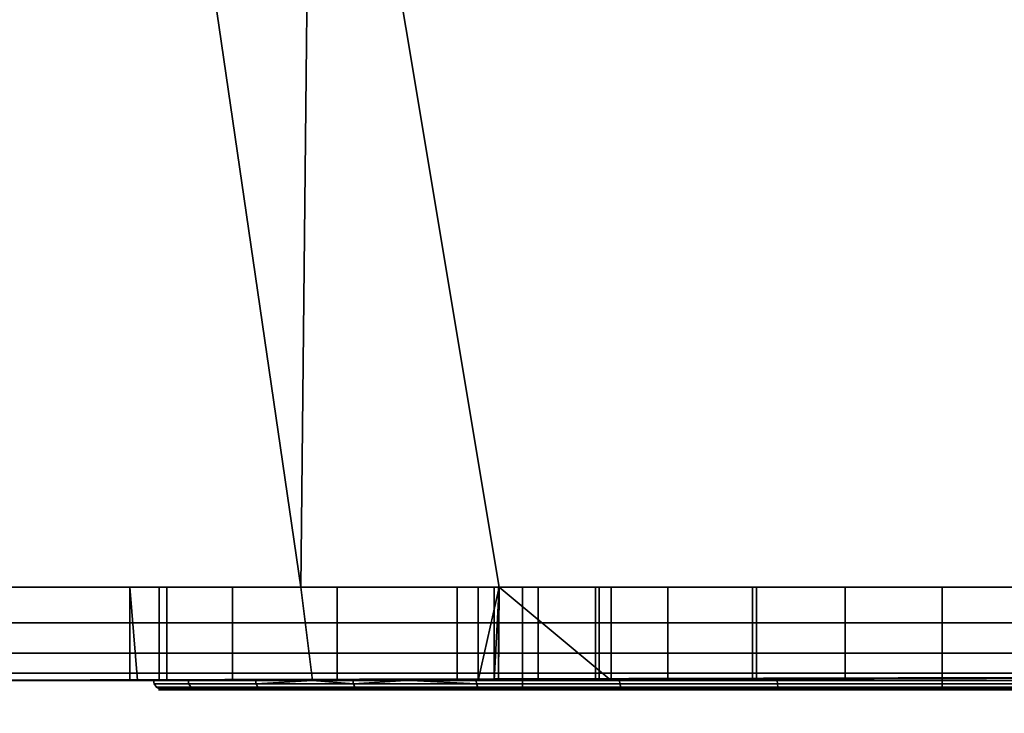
# Model space of a CAD drawing. Header units: millimetres. Extents: x -587 to 3688, y -115 to 120.
# Tile 754 of 960: x 2546 to 2557, y -38 to -31. Entities that reach past the tile are written whole.
import ezdxf

# ---------------------------------------------------------------- set-up
doc = ezdxf.new("R2010")
doc.units = ezdxf.units.MM
doc.layers.add('151', color=7, linetype='Continuous', true_color=0xffffff)

# ---------------------------------------------------------------- blocks, each defined once
blk = doc.blocks.new('UG_SURFACE_003')
at = {"layer": '151', "color": 252, "linetype": 'Continuous', "lineweight": 35}
for points in [[(3687.5, -40, 2198), (3687.5, 110, 2198), (2312.5, 110, 2198), (2312.5, -40, 2198)], [(2462.5, -40, 2048), (2462.5, 110, 2048), (3537.5, 110, 2048), (3537.5, -40, 2048)]]:
    blk.add_3dface(points, dxfattribs=at)
blk = doc.blocks.new('UG_SURFACE_086')
at = {"layer": '151', "color": 252, "linetype": 'Continuous', "lineweight": 35}
for points in [[(2543.975, -24, 1167.5), (2494, -24, 1167.5), (2494, -37, 1167.5), (2576, -37, 1167.5)], [(2576, -37, 1002.5), (2494, -37, 1002.5), (2494, -24, 1002.5), (2543.975, -24, 1002.5)], [(2576, -37, 1167.5), (2547.375, -24, 1167.5), (2543.975, -24, 1167.5)], [(2576, -37, 1002.5), (2543.975, -24, 1002.5), (2547.375, -24, 1002.5)], [(2576, -37, 1167.5), (2549.25, -24, 1167.5), (2547.375, -24, 1167.5)], [(2576, -37, 1002.5), (2547.375, -24, 1002.5), (2549.25, -24, 1002.5)], [(2576, -37, 1167.5), (2562.75, -24, 1167.5), (2549.25, -24, 1167.5)], [(2576, -37, 1002.5), (2549.25, -24, 1002.5), (2562.75, -24, 1002.5)], [(2543.975, -37, 1003.5), (2549.125, -37, 1003.5), (2547.375, -25, 1003.5), (2543.975, -25, 1003.5)], [(2549.125, -37, 1166.5), (2543.975, -37, 1166.5), (2543.975, -25, 1166.5), (2547.375, -25, 1166.5)], [(2549.125, -37, 1003.5), (2549.25, -25, 1003.5), (2547.375, -25, 1003.5)], [(2547.375, -25, 1166.5), (2549.25, -25, 1166.5), (2549.125, -37, 1166.5)], [(2549.25, -25, 1003.5), (2549.125, -37, 1003.5), (2551.25, -37, 1003.5)], [(2549.25, -25, 1166.5), (2551.25, -37, 1166.5), (2549.125, -37, 1166.5)], [(2551.25, -37, 1003.5), (2560.75, -37, 1003.5), (2562.75, -25, 1003.5), (2549.25, -25, 1003.5)], [(2549.25, -25, 1166.5), (2562.75, -25, 1166.5), (2560.75, -37, 1166.5), (2551.25, -37, 1166.5)], [(2576, -37, 1167.5), (2494, -37, 1167.5), (2494, -37.383, 1167.424), (2575.969, -37.383, 1167.424)], [(2575.969, -37.383, 1002.576), (2494, -37.383, 1002.576), (2494, -37, 1002.5), (2576, -37, 1002.5)], [(2543.975, -37, 1033.975), (2543.975, -37, 1093.25), (2549.125, -37, 1093.25), (2549.125, -37, 1037.205)], [(2549.125, -37, 1037.205), (2547.689, -37, 1034.737), (2543.975, -37, 1033.975)], [(2543.975, -37, 1013.575), (2543.975, -37, 1033.975), (2547.293, -37, 1031.132), (2548.393, -37, 1027.676)], [(2543.975, -37, 1033.975), (2547.606, -37, 1033.975), (2547.293, -37, 1031.132)], [(2548.393, -37, 1027.676), (2549.125, -37, 1026.851), (2549.125, -37, 1013.575), (2543.975, -37, 1013.575)], [(2547.689, -37, 1034.737), (2547.606, -37, 1033.975), (2543.975, -37, 1033.975)], [(2549.125, -37, 1166.5), (2549.125, -37, 1126.75), (2543.975, -37, 1126.75), (2543.975, -37, 1166.5)], [(2549.125, -37, 1126.75), (2549.125, -37, 1108.1), (2543.975, -37, 1108.1), (2543.975, -37, 1126.75)], [(2549.125, -37, 1108.1), (2549.125, -37, 1099.9), (2543.975, -37, 1099.9), (2543.975, -37, 1108.1)], [(2549.125, -37, 1099.9), (2549.125, -37, 1093.25), (2543.975, -37, 1093.25), (2543.975, -37, 1099.9)], [(2549.125, -37, 1013.575), (2549.125, -37, 1003.5), (2543.975, -37, 1003.5), (2543.975, -37, 1013.575)], [(2547.293, -37, 1031.132), (2547.606, -37, 1033.975), (2547.606, -38, 1033.975), (2547.375, -38, 1031.877)], [(2547.293, -37, 1031.132), (2547.293, -38, 1031.132), (2547.375, -38, 1030.875)], [(2547.375, -38, 1030.875), (2548.393, -38, 1027.676), (2548.393, -37, 1027.676), (2547.293, -37, 1031.132)], [(2547.375, -38, 1031.877), (2547.293, -38, 1031.132), (2547.293, -37, 1031.132)], [(2547.606, -37, 1033.975), (2547.689, -37, 1034.737), (2547.689, -38, 1034.737), (2547.606, -38, 1033.975)], [(2549.25, -38, 1037.42), (2547.689, -38, 1034.737), (2547.689, -37, 1034.737), (2549.125, -37, 1037.205)], [(2549.125, -37, 1026.851), (2548.393, -37, 1027.676), (2548.393, -38, 1027.676), (2549.25, -38, 1026.71)], [(2549.125, -37, 1037.205), (2549.513, -37, 1037.872), (2549.513, -38, 1037.872), (2549.25, -38, 1037.42)], [(2549.25, -38, 1026.71), (2550.8, -38, 1024.963), (2550.8, -37, 1024.963), (2549.125, -37, 1026.851)], [(2549.125, -37, 1126.75), (2549.125, -37, 1166.5), (2551.027, -37, 1150.523), (2551.245, -37, 1148.455)], [(2549.125, -37, 1166.5), (2551.25, -37, 1166.5), (2551.25, -37, 1151.208), (2551.027, -37, 1150.523)], [(2549.125, -37, 1037.205), (2549.125, -37, 1093.25), (2551.027, -37, 1082.523), (2551.245, -37, 1080.455)], [(2549.125, -37, 1093.25), (2551.25, -37, 1093.25), (2551.25, -37, 1083.208), (2551.027, -37, 1082.523)], [(2549.125, -37, 1013.575), (2550.8, -37, 1013.575), (2550.8, -37, 1012.55)], [(2550.8, -37, 1012.55), (2551.196, -37, 1010.56), (2549.125, -37, 1003.5), (2549.125, -37, 1013.575)], [(2551.196, -37, 1010.56), (2551.25, -37, 1010.479), (2551.25, -37, 1003.5), (2549.125, -37, 1003.5)], [(2550.8, -37, 1013.575), (2549.125, -37, 1013.575), (2549.125, -37, 1026.851), (2550.8, -37, 1024.963)], [(2549.513, -37, 1037.872), (2549.125, -37, 1037.205), (2551.245, -37, 1080.455)], [(2551.245, -37, 1148.455), (2551.25, -37, 1148.446), (2551.25, -37, 1126.75), (2549.125, -37, 1126.75)], [(2551.25, -37, 1126.75), (2551.25, -37, 1108.1), (2549.125, -37, 1108.1), (2549.125, -37, 1126.75)], [(2551.25, -37, 1108.1), (2551.25, -37, 1099.9), (2549.125, -37, 1099.9), (2549.125, -37, 1108.1)], [(2551.25, -37, 1099.9), (2551.25, -37, 1093.25), (2549.125, -37, 1093.25), (2549.125, -37, 1099.9)], [(2552.452, -38, 1039.998), (2549.513, -38, 1037.872), (2549.513, -37, 1037.872), (2551.25, -37, 1039.129)], [(2551.245, -37, 1080.455), (2551.25, -37, 1080.446), (2551.25, -37, 1039.129), (2549.513, -37, 1037.872)], [(2550.8, -37, 1012.55), (2550.8, -38, 1012.55), (2551.196, -38, 1010.56), (2551.196, -37, 1010.56)], [(2550.8, -38, 1013.575), (2550.8, -38, 1012.55), (2550.8, -37, 1012.55), (2550.8, -37, 1013.575)], [(2550.8, -37, 1013.575), (2550.8, -37, 1024.963), (2550.8, -38, 1024.963), (2550.8, -38, 1013.575)], [(2551.027, -38, 1150.523), (2551.027, -37, 1150.523), (2551.25, -37, 1151.208)], [(2551.027, -37, 1150.523), (2551.027, -38, 1150.523), (2551.245, -38, 1148.455), (2551.245, -37, 1148.455)], [(2551.25, -37, 1151.208), (2551.67, -37, 1152.5), (2551.67, -38, 1152.5), (2551.027, -38, 1150.523)], [(2551.027, -38, 1082.523), (2551.027, -37, 1082.523), (2551.25, -37, 1083.208)], [(2551.027, -37, 1082.523), (2551.027, -38, 1082.523), (2551.245, -38, 1080.455), (2551.245, -37, 1080.455)], [(2551.25, -37, 1083.208), (2551.67, -37, 1084.5), (2551.67, -38, 1084.5), (2551.027, -38, 1082.523)], [(2551.196, -38, 1010.56), (2552.323, -38, 1008.873), (2552.323, -37, 1008.873), (2551.25, -37, 1010.479)], [(2551.25, -37, 1010.479), (2551.196, -37, 1010.56), (2551.196, -38, 1010.56)], [(2551.245, -38, 1148.455), (2552.284, -38, 1146.654), (2552.284, -37, 1146.654), (2551.25, -37, 1148.446)], [(2551.25, -37, 1148.446), (2551.245, -37, 1148.455), (2551.245, -38, 1148.455)], [(2551.245, -38, 1080.455), (2552.284, -38, 1078.654), (2552.284, -37, 1078.654), (2551.25, -37, 1080.446)], [(2551.25, -37, 1080.446), (2551.245, -37, 1080.455), (2551.245, -38, 1080.455)], [(2551.25, -37, 1039.129), (2552.452, -37, 1039.998), (2552.452, -38, 1039.998)], [(2556, -37, 1087), (2554.96, -37, 1086.891), (2551.25, -37, 1093.25), (2560.75, -37, 1093.25)], [(2551.25, -37, 1093.25), (2553.061, -37, 1086.045), (2551.67, -37, 1084.5)], [(2554.96, -37, 1086.891), (2553.061, -37, 1086.045), (2551.25, -37, 1093.25)], [(2560.75, -37, 1126.75), (2551.25, -37, 1126.75), (2556, -37, 1145), (2558.034, -37, 1145.432)], [(2551.25, -37, 1126.75), (2552.284, -37, 1146.654), (2553.966, -37, 1145.432)], [(2553.966, -37, 1145.432), (2556, -37, 1145), (2551.25, -37, 1126.75)], [(2551.25, -37, 1126.75), (2551.25, -37, 1148.446), (2552.284, -37, 1146.654)], [(2556, -37, 1155), (2554.96, -37, 1154.891), (2551.25, -37, 1166.5), (2560.75, -37, 1166.5)], [(2551.25, -37, 1166.5), (2553.061, -37, 1154.045), (2551.67, -37, 1152.5)], [(2554.96, -37, 1154.891), (2553.061, -37, 1154.045), (2551.25, -37, 1166.5)], [(2551.25, -37, 1039.129), (2552.284, -37, 1078.654), (2553.966, -37, 1077.432)], [(2552.452, -37, 1039.998), (2551.25, -37, 1039.129), (2553.966, -37, 1077.432)], [(2551.25, -37, 1039.129), (2551.25, -37, 1080.446), (2552.284, -37, 1078.654)], [(2560.75, -37, 1003.5), (2551.25, -37, 1003.5), (2556, -37, 1007.35), (2557.99, -37, 1007.746)], [(2551.25, -37, 1003.5), (2552.323, -37, 1008.873), (2554.01, -37, 1007.746)], [(2554.01, -37, 1007.746), (2556, -37, 1007.35), (2551.25, -37, 1003.5)], [(2551.25, -37, 1003.5), (2551.25, -37, 1010.479), (2552.323, -37, 1008.873)], [(2551.25, -37, 1126.75), (2560.75, -37, 1126.75), (2560.5, -37, 1108.5), (2551.5, -37, 1108.5)], [(2551.25, -37, 1093.25), (2551.25, -37, 1099.9), (2551.5, -37, 1099.9), (2551.5, -37, 1099.5)], [(2551.5, -37, 1099.5), (2560.5, -37, 1099.5), (2560.75, -37, 1093.25), (2551.25, -37, 1093.25)], [(2551.5, -37, 1099.9), (2551.25, -37, 1099.9), (2551.25, -37, 1108.1), (2551.5, -37, 1108.1)], [(2551.5, -37, 1108.5), (2551.5, -37, 1108.1), (2551.25, -37, 1108.1), (2551.25, -37, 1126.75)], [(2551.67, -37, 1152.5), (2551.25, -37, 1151.208), (2551.25, -37, 1166.5)], [(2551.67, -37, 1084.5), (2551.25, -37, 1083.208), (2551.25, -37, 1093.25)], [(2560.5, -37, 1099.5), (2551.5, -37, 1099.5), (2551.5, -38.1, 1099.5), (2560.5, -38.1, 1099.5)], [(2551.5, -38.1, 1108.5), (2551.5, -38.1, 1099.5), (2551.5, -37, 1099.9), (2551.5, -37, 1108.1)], [(2551.5, -38.1, 1099.5), (2551.5, -37, 1099.5), (2551.5, -37, 1099.9)], [(2551.5, -37, 1108.1), (2551.5, -37, 1108.5), (2551.5, -38.1, 1108.5)], [(2551.5, -37, 1108.5), (2560.5, -37, 1108.5), (2560.5, -38.1, 1108.5), (2551.5, -38.1, 1108.5)], [(2553.061, -37, 1154.045), (2553.061, -38, 1154.045), (2551.67, -38, 1152.5), (2551.67, -37, 1152.5)], [(2553.061, -37, 1086.045), (2553.061, -38, 1086.045), (2551.67, -38, 1084.5), (2551.67, -37, 1084.5)], [(2552.284, -37, 1146.654), (2552.284, -38, 1146.654), (2553.966, -38, 1145.432), (2553.966, -37, 1145.432)], [(2552.284, -37, 1078.654), (2552.284, -38, 1078.654), (2553.966, -38, 1077.432), (2553.966, -37, 1077.432)], [(2552.323, -37, 1008.873), (2552.323, -38, 1008.873), (2554.01, -38, 1007.746), (2554.01, -37, 1007.746)], [(2556, -37, 1040.75), (2556, -38, 1040.75), (2552.452, -38, 1039.998), (2552.452, -37, 1039.998)], [(2553.966, -37, 1077.432), (2556, -37, 1077), (2556, -37, 1040.75), (2552.452, -37, 1039.998)], [(2554.96, -37, 1154.891), (2554.96, -38, 1154.891), (2553.061, -38, 1154.045), (2553.061, -37, 1154.045)], [(2554.96, -37, 1086.891), (2554.96, -38, 1086.891), (2553.061, -38, 1086.045), (2553.061, -37, 1086.045)], [(2553.966, -37, 1145.432), (2553.966, -38, 1145.432), (2556, -38, 1145), (2556, -37, 1145)], [(2553.966, -37, 1077.432), (2553.966, -38, 1077.432), (2556, -38, 1077), (2556, -37, 1077)], [(2554.01, -37, 1007.746), (2554.01, -38, 1007.746), (2556, -38, 1007.35), (2556, -37, 1007.35)], [(2556, -38, 1155), (2554.96, -38, 1154.891), (2554.96, -37, 1154.891), (2556, -37, 1155)], [(2556, -38, 1087), (2554.96, -38, 1086.891), (2554.96, -37, 1086.891), (2556, -37, 1087)], [(2556, -37, 1007.35), (2556, -38, 1007.35), (2557.99, -38, 1007.746), (2557.99, -37, 1007.746)], [(2559.548, -37, 1039.998), (2559.548, -38, 1039.998), (2556, -38, 1040.75), (2556, -37, 1040.75)], [(2556, -37, 1155), (2557.039, -37, 1154.891), (2557.039, -38, 1154.891), (2556, -38, 1155)], [(2556, -37, 1145), (2556, -38, 1145), (2558.034, -38, 1145.432), (2558.034, -37, 1145.432)], [(2556, -37, 1087), (2557.039, -37, 1086.891), (2557.039, -38, 1086.891), (2556, -38, 1087)], [(2556, -37, 1077), (2556, -38, 1077), (2558.034, -38, 1077.432), (2558.034, -37, 1077.432)], [(2560.75, -37, 1093.25), (2557.039, -37, 1086.891), (2556, -37, 1087)], [(2560.75, -37, 1166.5), (2557.039, -37, 1154.891), (2556, -37, 1155)], [(2559.548, -37, 1039.998), (2556, -37, 1040.75), (2556, -37, 1077), (2558.034, -37, 1077.432)], [(2575.969, -37.383, 1167.424), (2494, -37.383, 1167.424), (2494, -37.707, 1167.207), (2575.879, -37.707, 1167.207)], [(2575.879, -37.707, 1002.793), (2494, -37.707, 1002.793), (2494, -37.383, 1002.576), (2575.969, -37.383, 1002.576)], [(2575.879, -37.707, 1167.207), (2494, -37.707, 1167.207), (2494, -37.924, 1166.883), (2575.744, -37.924, 1166.883)], [(2575.744, -37.924, 1003.117), (2494, -37.924, 1003.117), (2494, -37.707, 1002.793), (2575.879, -37.707, 1002.793)], [(2575.744, -37.924, 1166.883), (2494, -37.924, 1166.883), (2494, -38, 1166.5), (2543.975, -38, 1166.5)], [(2494, -37.924, 1003.117), (2547.375, -38, 1003.5), (2543.975, -38, 1003.5)], [(2494, -37.924, 1003.117), (2575.744, -37.924, 1003.117), (2549.25, -38, 1003.5), (2547.375, -38, 1003.5)], [(2575.744, -37.924, 1166.883), (2543.975, -38, 1166.5), (2547.375, -38, 1166.5)], [(2543.975, -38, 1033.975), (2543.975, -38, 1013.575), (2547.375, -38, 1013.575), (2547.375, -38, 1030.875)], [(2547.375, -38, 1030.875), (2547.293, -38, 1031.132), (2543.975, -38, 1033.975)], [(2547.293, -38, 1031.132), (2547.375, -38, 1031.877), (2547.375, -38, 1033.975), (2543.975, -38, 1033.975)], [(2543.975, -38, 1166.5), (2543.975, -38, 1128.75), (2547.375, -38, 1128.75), (2547.375, -38, 1166.5)], [(2543.975, -38, 1128.75), (2543.975, -38, 1110.1), (2547.375, -38, 1110.1), (2547.375, -38, 1128.75)], [(2543.975, -38, 1110.1), (2543.975, -38, 1097.9), (2547.375, -38, 1097.9), (2547.375, -38, 1110.1)], [(2543.975, -38, 1097.9), (2543.975, -38, 1091.25), (2547.375, -38, 1091.25), (2547.375, -38, 1097.9)], [(2543.975, -38, 1091.25), (2543.975, -38, 1033.975), (2547.375, -38, 1033.975), (2547.375, -38, 1091.25)], [(2543.975, -38, 1013.575), (2543.975, -38, 1003.5), (2547.375, -38, 1003.5), (2547.375, -38, 1013.575)], [(2575.744, -37.924, 1166.883), (2547.375, -38, 1166.5), (2549.25, -38, 1166.5)], [(2547.375, -38, 1110.1), (2547.375, -38, 1097.9), (2547.547, -38, 1103.112)], [(2547.547, -38, 1103.112), (2547.916, -38, 1106.627), (2547.375, -38, 1110.1)], [(2547.375, -38, 1097.9), (2549.25, -38, 1097.9), (2549.25, -38, 1099.071), (2548.639, -38, 1099.75)], [(2548.639, -38, 1099.75), (2547.547, -38, 1103.112), (2547.375, -38, 1097.9)], [(2547.375, -38, 1013.575), (2549.25, -38, 1013.575), (2549.25, -38, 1026.71), (2548.393, -38, 1027.676)], [(2547.375, -38, 1091.25), (2547.375, -38, 1033.975), (2547.606, -38, 1033.975), (2547.689, -38, 1034.737)], [(2547.689, -38, 1034.737), (2549.25, -38, 1037.42), (2549.25, -38, 1091.25), (2547.375, -38, 1091.25)], [(2547.606, -38, 1033.975), (2547.375, -38, 1033.975), (2547.375, -38, 1031.877)], [(2548.393, -38, 1027.676), (2547.375, -38, 1030.875), (2547.375, -38, 1013.575)], [(2547.916, -38, 1106.627), (2549.25, -38, 1108.937), (2549.25, -38, 1110.1), (2547.375, -38, 1110.1)], [(2547.375, -38, 1166.5), (2547.375, -38, 1128.75), (2549.25, -38, 1128.75), (2549.25, -38, 1166.5)], [(2547.375, -38, 1128.75), (2547.375, -38, 1110.1), (2549.25, -38, 1110.1), (2549.25, -38, 1128.75)], [(2547.375, -38, 1097.9), (2547.375, -38, 1091.25), (2549.25, -38, 1091.25), (2549.25, -38, 1097.9)], [(2547.375, -38, 1013.575), (2547.375, -38, 1003.5), (2549.25, -38, 1003.5), (2549.25, -38, 1013.575)], [(2548.645, -38.038, 1099.754), (2547.554, -38.038, 1103.112), (2547.547, -38, 1103.112), (2548.639, -38, 1099.75)], [(2547.554, -38.038, 1103.112), (2547.923, -38.038, 1106.624), (2547.916, -38, 1106.627), (2547.547, -38, 1103.112)], [(2549.25, -38, 1108.937), (2547.916, -38, 1106.627), (2547.923, -38.038, 1106.624), (2549.689, -38.038, 1109.683)], [(2548.645, -38.038, 1099.754), (2548.639, -38, 1099.75), (2549.25, -38, 1099.071)], [(2551.008, -38.038, 1097.129), (2548.645, -38.038, 1099.754), (2549.25, -38, 1099.071), (2550.304, -38, 1097.9)], [(2549.25, -38, 1166.5), (2562.75, -38, 1166.5), (2575.744, -37.924, 1166.883)], [(2575.744, -37.924, 1003.117), (2562.75, -38, 1003.5), (2549.25, -38, 1003.5)], [(2549.25, -38, 1166.5), (2554.96, -38, 1154.891), (2556, -38, 1155)], [(2556, -38, 1155), (2557.039, -38, 1154.891), (2562.75, -38, 1166.5), (2549.25, -38, 1166.5)], [(2549.25, -38, 1166.5), (2551.027, -38, 1150.523), (2551.67, -38, 1152.5)], [(2549.25, -38, 1128.75), (2552.284, -38, 1146.654), (2551.245, -38, 1148.455)], [(2549.25, -38, 1166.5), (2553.061, -38, 1154.045), (2554.96, -38, 1154.891)], [(2551.245, -38, 1148.455), (2551.027, -38, 1150.523), (2549.25, -38, 1166.5), (2549.25, -38, 1128.75)], [(2549.25, -38, 1128.75), (2562.75, -38, 1128.75), (2556, -38, 1145), (2553.966, -38, 1145.432)], [(2553.966, -38, 1145.432), (2552.284, -38, 1146.654), (2549.25, -38, 1128.75)], [(2551.67, -38, 1152.5), (2553.061, -38, 1154.045), (2549.25, -38, 1166.5)], [(2549.25, -38, 1091.25), (2554.233, -38, 1095.686), (2551.004, -38, 1097.123)], [(2549.25, -38, 1091.25), (2562.75, -38, 1091.25), (2557.767, -38, 1095.686), (2554.233, -38, 1095.686)], [(2549.25, -38, 1110.1), (2549.25, -38, 1108.937), (2549.683, -38, 1109.688)], [(2562.75, -38, 1128.75), (2549.25, -38, 1128.75), (2556, -38, 1112.5), (2559.457, -38, 1111.765)], [(2549.25, -38, 1128.75), (2549.25, -38, 1110.1), (2550.251, -38, 1110.1), (2552.543, -38, 1111.765)], [(2552.543, -38, 1111.765), (2556, -38, 1112.5), (2549.25, -38, 1128.75)], [(2562.75, -38, 1091.25), (2549.25, -38, 1091.25), (2554.96, -38, 1086.891), (2556, -38, 1087)], [(2549.25, -38, 1091.25), (2551.027, -38, 1082.523), (2551.67, -38, 1084.5)], [(2549.25, -38, 1037.42), (2552.284, -38, 1078.654), (2551.245, -38, 1080.455)], [(2553.966, -38, 1077.432), (2549.25, -38, 1037.42), (2549.513, -38, 1037.872)], [(2549.25, -38, 1091.25), (2553.061, -38, 1086.045), (2554.96, -38, 1086.891)], [(2551.245, -38, 1080.455), (2551.027, -38, 1082.523), (2549.25, -38, 1091.25), (2549.25, -38, 1037.42)], [(2553.966, -38, 1077.432), (2552.284, -38, 1078.654), (2549.25, -38, 1037.42)], [(2551.67, -38, 1084.5), (2553.061, -38, 1086.045), (2549.25, -38, 1091.25)], [(2549.25, -38, 1013.575), (2549.25, -38, 1003.5), (2551.196, -38, 1010.56), (2550.8, -38, 1012.55)], [(2549.25, -38, 1003.5), (2562.75, -38, 1003.5), (2556, -38, 1007.35), (2554.01, -38, 1007.746)], [(2549.25, -38, 1003.5), (2552.323, -38, 1008.873), (2551.196, -38, 1010.56)], [(2554.01, -38, 1007.746), (2552.323, -38, 1008.873), (2549.25, -38, 1003.5)], [(2550.8, -38, 1024.963), (2549.25, -38, 1026.71), (2549.25, -38, 1013.575), (2550.8, -38, 1013.575)], [(2550.8, -38, 1012.55), (2550.8, -38, 1013.575), (2549.25, -38, 1013.575)], [(2549.683, -38, 1109.688), (2550.251, -38, 1110.1), (2549.25, -38, 1110.1)], [(2549.25, -38, 1099.071), (2549.25, -38, 1097.9), (2550.304, -38, 1097.9)], [(2551.004, -38, 1097.123), (2550.304, -38, 1097.9), (2549.25, -38, 1097.9), (2549.25, -38, 1091.25)], [(2549.689, -38.038, 1109.683), (2549.683, -38, 1109.688), (2549.25, -38, 1108.937)], [(2553.966, -38, 1077.432), (2549.513, -38, 1037.872), (2552.452, -38, 1039.998)], [(2550.251, -38, 1110.1), (2549.683, -38, 1109.688), (2549.689, -38.038, 1109.683)], [(2549.689, -38.038, 1109.683), (2552.546, -38.038, 1111.758), (2552.543, -38, 1111.765), (2550.251, -38, 1110.1)], [(2550.304, -38, 1097.9), (2551.004, -38, 1097.123), (2551.008, -38.038, 1097.129)], [(2554.234, -38.038, 1095.693), (2551.008, -38.038, 1097.129), (2551.004, -38, 1097.123), (2554.233, -38, 1095.686)], [(2552.452, -38, 1039.998), (2556, -38, 1040.75), (2556, -38, 1077), (2553.966, -38, 1077.432)], [(2552.546, -38.038, 1111.758), (2556, -38.038, 1112.492), (2556, -38, 1112.5), (2552.543, -38, 1111.765)], [(2557.766, -38.038, 1095.693), (2554.234, -38.038, 1095.693), (2554.233, -38, 1095.686), (2557.767, -38, 1095.686)], [(2558.034, -38, 1077.432), (2556, -38, 1077), (2556, -38, 1040.75), (2559.548, -38, 1039.998)], [(2556, -38, 1087), (2557.039, -38, 1086.891), (2562.75, -38, 1091.25)], [(2557.99, -38, 1007.746), (2556, -38, 1007.35), (2562.75, -38, 1003.5)], [(2558.034, -38, 1145.432), (2556, -38, 1145), (2562.75, -38, 1128.75)], [(2556, -38.038, 1112.492), (2559.454, -38.038, 1111.758), (2559.457, -38, 1111.765), (2556, -38, 1112.5)], [(2548.664, -38.071, 1099.765), (2547.576, -38.071, 1103.115), (2547.554, -38.038, 1103.112), (2548.645, -38.038, 1099.754)], [(2547.576, -38.071, 1103.115), (2547.944, -38.071, 1106.618), (2547.923, -38.038, 1106.624), (2547.554, -38.038, 1103.112)], [(2548.692, -38.092, 1099.781), (2547.608, -38.092, 1103.118), (2547.576, -38.071, 1103.115), (2548.664, -38.071, 1099.765)], [(2547.608, -38.092, 1103.118), (2547.975, -38.092, 1106.608), (2547.944, -38.071, 1106.618), (2547.576, -38.071, 1103.115)], [(2548.725, -38.1, 1099.8), (2547.646, -38.1, 1103.122), (2547.608, -38.092, 1103.118), (2548.692, -38.092, 1099.781)], [(2547.646, -38.1, 1103.122), (2548.011, -38.1, 1106.596), (2547.975, -38.092, 1106.608), (2547.608, -38.092, 1103.118)], [(2548.011, -38.1, 1106.596), (2547.646, -38.1, 1103.122), (2548.725, -38.1, 1099.8), (2551.5, -38.1, 1099.5)], [(2547.944, -38.071, 1106.618), (2549.705, -38.071, 1109.668), (2549.689, -38.038, 1109.683), (2547.923, -38.038, 1106.624)], [(2547.975, -38.092, 1106.608), (2549.729, -38.092, 1109.646), (2549.705, -38.071, 1109.668), (2547.944, -38.071, 1106.618)], [(2548.011, -38.1, 1106.596), (2549.757, -38.1, 1109.621), (2549.729, -38.092, 1109.646), (2547.975, -38.092, 1106.608)], [(2551.5, -38.1, 1099.5), (2551.5, -38.1, 1108.5), (2549.757, -38.1, 1109.621), (2548.011, -38.1, 1106.596)], [(2551.021, -38.071, 1097.147), (2548.664, -38.071, 1099.765), (2548.645, -38.038, 1099.754), (2551.008, -38.038, 1097.129)], [(2551.04, -38.092, 1097.173), (2548.692, -38.092, 1099.781), (2548.664, -38.071, 1099.765), (2551.021, -38.071, 1097.147)], [(2551.063, -38.1, 1097.204), (2548.725, -38.1, 1099.8), (2548.692, -38.092, 1099.781), (2551.04, -38.092, 1097.173)], [(2548.725, -38.1, 1099.8), (2551.063, -38.1, 1097.204), (2551.5, -38.1, 1099.5)], [(2549.705, -38.071, 1109.668), (2552.555, -38.071, 1111.738), (2552.546, -38.038, 1111.758), (2549.689, -38.038, 1109.683)], [(2549.729, -38.092, 1109.646), (2552.568, -38.092, 1111.709), (2552.555, -38.071, 1111.738), (2549.705, -38.071, 1109.668)], [(2549.757, -38.1, 1109.621), (2552.583, -38.1, 1111.674), (2552.568, -38.092, 1111.709), (2549.729, -38.092, 1109.646)], [(2556, -38.1, 1112.4), (2552.583, -38.1, 1111.674), (2549.757, -38.1, 1109.621), (2551.5, -38.1, 1108.5)], [(2554.239, -38.071, 1095.714), (2551.021, -38.071, 1097.147), (2551.008, -38.038, 1097.129), (2554.234, -38.038, 1095.693)], [(2554.245, -38.092, 1095.746), (2551.04, -38.092, 1097.173), (2551.021, -38.071, 1097.147), (2554.239, -38.071, 1095.714)], [(2554.254, -38.1, 1095.784), (2551.063, -38.1, 1097.204), (2551.04, -38.092, 1097.173), (2554.245, -38.092, 1095.746)], [(2560.5, -38.1, 1099.5), (2551.5, -38.1, 1099.5), (2551.063, -38.1, 1097.204), (2554.254, -38.1, 1095.784)], [(2559.417, -38.1, 1111.674), (2556, -38.1, 1112.4), (2551.5, -38.1, 1108.5), (2560.5, -38.1, 1108.5)], [(2552.555, -38.071, 1111.738), (2556, -38.071, 1112.471), (2556, -38.038, 1112.492), (2552.546, -38.038, 1111.758)], [(2552.568, -38.092, 1111.709), (2556, -38.092, 1112.438), (2556, -38.071, 1112.471), (2552.555, -38.071, 1111.738)], [(2552.583, -38.1, 1111.674), (2556, -38.1, 1112.4), (2556, -38.092, 1112.438), (2552.568, -38.092, 1111.709)], [(2557.761, -38.071, 1095.714), (2554.239, -38.071, 1095.714), (2554.234, -38.038, 1095.693), (2557.766, -38.038, 1095.693)], [(2557.755, -38.092, 1095.746), (2554.245, -38.092, 1095.746), (2554.239, -38.071, 1095.714), (2557.761, -38.071, 1095.714)], [(2557.746, -38.1, 1095.784), (2554.254, -38.1, 1095.784), (2554.245, -38.092, 1095.746), (2557.755, -38.092, 1095.746)], [(2554.254, -38.1, 1095.784), (2557.746, -38.1, 1095.784), (2560.937, -38.1, 1097.204), (2560.5, -38.1, 1099.5)], [(2556, -38.071, 1112.471), (2559.445, -38.071, 1111.738), (2559.454, -38.038, 1111.758), (2556, -38.038, 1112.492)], [(2556, -38.092, 1112.438), (2559.432, -38.092, 1111.709), (2559.445, -38.071, 1111.738), (2556, -38.071, 1112.471)], [(2556, -38.1, 1112.4), (2559.417, -38.1, 1111.674), (2559.432, -38.092, 1111.709), (2556, -38.092, 1112.438)]]:
    blk.add_3dface(points, dxfattribs=at)
blk = doc.blocks.new('UG_SURFACE_087')
at = {"layer": '151', "color": 43, "linetype": 'Continuous', "lineweight": 35}
for points in [[(2491, 0, 2017), (2491, -49, 2017), (3509, -49, 2017), (3509, 0, 2017)], [(2491, -47), (2491, -2), (3509, -2), (3509, -47)]]:
    blk.add_3dface(points, dxfattribs=at)
blk = doc.blocks.new('UG_SURFACE_093')
at = {"layer": '151', "color": 252, "linetype": 'Continuous', "lineweight": 35}
for points in [[(2486, -46.92, 2022.5), (3514, -46.92, 2022.5), (3514, 13.92, 2022.5), (2486, 13.92, 2022.5)], [(2487.5, -46.92, 2021), (2487.5, 13.92, 2021), (3512.5, 13.92, 2021), (3512.5, -46.92, 2021)]]:
    blk.add_3dface(points, dxfattribs=at)

msp = doc.modelspace()

# ---------------------------------------------------------------- linework, layer by layer
at = {"layer": '151', "color": 252, "linetype": 'Continuous', "lineweight": -3, "true_color": 0x939598}
for p, q in [((2576, -37, 1002.5), (2494, -37, 1002.5)), ((2494, -37, 1167.5), (2576, -37, 1167.5)), ((2494, -37, 1166.5), (2575.586, -37, 1166.5)), ((2494, -37, 1003.5), (2575.586, -37, 1003.5)), ((2550.8, -37, 1012.55), (2550.8, -38, 1012.55)), ((2550.8, -37, 1012.55), (2550.8, -37, 1024.963)), ((2550.8, -37, 1024.963), (2550.8, -38, 1024.963)), ((2551.5, -37, 1108.5), (2560.5, -37, 1108.5)), ((2551.5, -38.1, 1108.5), (2551.5, -37, 1108.5)), ((2551.5, -37, 1099.5), (2551.5, -37, 1108.5)), ((2551.5, -38.1, 1099.5), (2551.5, -37, 1099.5)), ((2560.5, -37, 1099.5), (2551.5, -37, 1099.5)), ((2494, -38, 1003.5), (2575.586, -38, 1003.5)), ((2575.586, -38, 1166.5), (2494, -38, 1166.5)), ((2550.8, -38, 1012.55), (2550.8, -38, 1024.963)), ((2560.5, -38.1, 1099.5), (2551.5, -38.1, 1099.5)), ((2551.5, -38.1, 1099.5), (2551.5, -38.1, 1108.5)), ((2551.5, -38.1, 1108.5), (2560.5, -38.1, 1108.5))]:
    msp.add_line(p, q, dxfattribs=at)
at = {"layer": '151', "color": 252, "linetype": 'Continuous', "lineweight": -3, "true_color": 0x939598, "extrusion": (0, 1, 0)}
for centre, radius in [((-2556, 1082, -37), 5), ((-2556, 1150, -37), 5), ((-2556, 1104, -38), 8.5), ((-2556, 1082, -38), 5), ((-2556, 1150, -38), 5)]:
    msp.add_circle(centre, radius, dxfattribs=at)
at = {"layer": '151', "color": 252, "linetype": 'Continuous', "lineweight": -3, "true_color": 0x939598, "extrusion": (0, -1, 0)}
msp.add_circle((2556, 1104, 38.1), 8.4, dxfattribs=at)
at = {"layer": '151', "color": 252, "linetype": 'Continuous', "lineweight": -3, "true_color": 0x939598, "extrusion": (0, 1, 0)}
for centre, radius, start, end in [((-2556, 1032, -37), 8.75, 306.4617, 233.5383), ((-2556, 1012.55, -37), 5.2, 180, 0), ((-2556, 1032, -38), 8.75, 306.4617, 233.5383), ((-2556, 1012.55, -38), 5.2, 180, 0)]:
    msp.add_arc(centre, radius, start, end, dxfattribs=at)

# ---------------------------------------------------------------- block references
at = {"layer": '151', "color": 252, "linetype": 'Continuous', "lineweight": -3, "true_color": 0x939598}
for name in ['UG_SURFACE_093', 'UG_SURFACE_003', 'UG_SURFACE_087', 'UG_SURFACE_086']:
    msp.add_blockref(name, (0, 0), dxfattribs=at)

doc.saveas('drawing.dxf')
